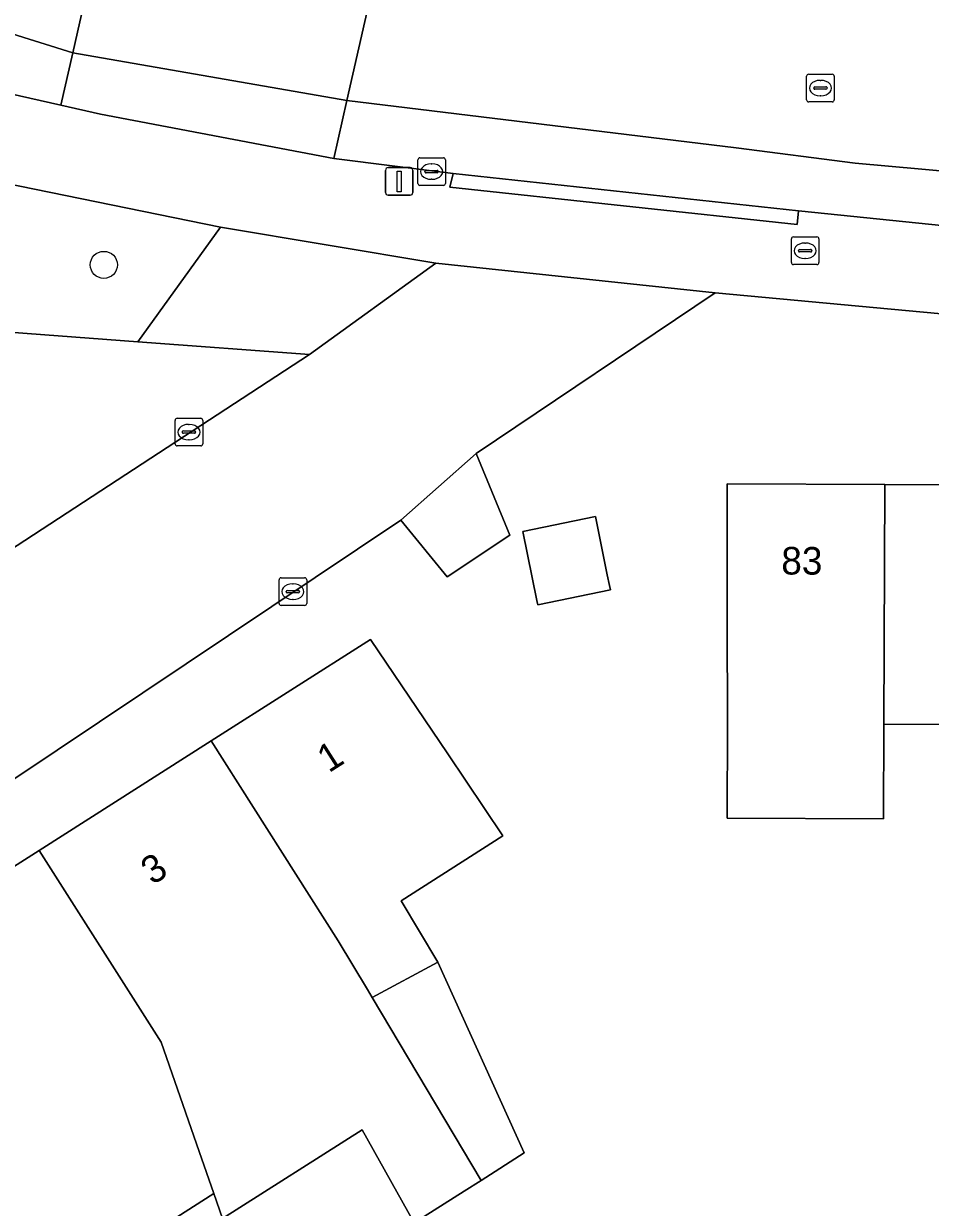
# Model space of a CAD drawing. Extents: x 163008 to 163854, y 382777 to 383982.
# Drawn here: x 163179.19 to 163212.02, y 383844.28 to 383887.16 of the extents above; entities that cross this region are included whole.
import ezdxf

# ---------------------------------------------------------------- set-up
doc = ezdxf.new("R2010")
doc.units = 0
for name, color, linetype in [('IMGEO_Boom', 7, 'Continuous'), ('IMGEO_Brandkraan', 7, 'Continuous'), ('IMGEO_Groenvoorziening', 7, 'Continuous'), ('IMGEO_Kolk', 7, 'Continuous'), ('IMGEO_Lichtmast', 7, 'Continuous'), ('IMGEO_Pand', 7, 'Continuous'), ('IMGEO_Pand_nummerreeks', 7, 'Continuous'), ('IMGEO_Parkeervlak_open', 7, 'Continuous'), ('IMGEO_Rijbaan_lokaal_gesloten', 7, 'Continuous'), ('IMGEO_Rijbaan_lokaal_open', 7, 'Continuous'), ('IMGEO_Rioolput', 7, 'Continuous'), ('IMGEO_Terreindeel_zand', 7, 'Continuous'), ('IMGEO_Voetpad_open', 7, 'Continuous')]:
    doc.layers.add(name, color=color, linetype=linetype)

msp = doc.modelspace()

# ---------------------------------------------------------------- linework, layer by layer
at = {"layer": 'IMGEO_Boom'}
msp.add_circle((163182.091, 383878.418), 0.489, dxfattribs=at)
at = {"layer": 'IMGEO_Brandkraan'}
for p, q in [((163206.987, 383878.503), (163206.987, 383879.355)), ((163207.062, 383879.429), (163207.914, 383879.429)), ((163207.988, 383879.355), (163207.988, 383878.503)), ((163207.246, 383878.923), (163207.246, 383878.935)), ((163207.289, 383878.972), (163207.687, 383878.972)), ((163207.475, 383879.209), (163207.5, 383879.209)), ((163207.73, 383878.935), (163207.73, 383878.923)), ((163207.684, 383878.886), (163207.286, 383878.886)), ((163207.498, 383878.649), (163207.473, 383878.649)), ((163207.914, 383878.429), (163207.062, 383878.429))]:
    msp.add_line(p, q, dxfattribs=at)
for points in [[(163206.987, 383878.503), (163206.987, 383879.355)], [(163207.062, 383879.429), (163207.914, 383879.429)], [(163207.988, 383879.355), (163207.988, 383878.503)], [(163207.914, 383878.429), (163207.062, 383878.429)]]:
    msp.add_lwpolyline(points, dxfattribs=at)
for centre, radius, start, end in [((163207.064, 383879.353), 0.0765, 91.552, 178.448), ((163207.064, 383879.353), 0.0765, 91.552, 178.448), ((163207.912, 383879.353), 0.0765, 1.552, 88.448), ((163207.912, 383879.353), 0.0765, 1.552, 88.448), ((163207.286, 383878.932), 0.0403, 85.8775, 175.7526), ((163207.283, 383878.922), 0.0366, 178.938, 274.7102), ((163207.687, 383878.929), 0.043, 264.8664, 352.4533), ((163207.691, 383878.934), 0.0386, 1.7309, 96.639), ((163207.064, 383878.505), 0.0765, 181.552, 268.448), ((163207.064, 383878.505), 0.0765, 181.552, 268.448), ((163207.912, 383878.505), 0.0765, 271.552, 358.448), ((163207.912, 383878.505), 0.0765, 271.552, 358.448)]:
    msp.add_arc(centre, radius, start, end, dxfattribs=at)
for centre, major_axis, ratio, start_param, end_param in [((163207.474, 383878.929), (-0.387, 0.002), 0.722429, 4.712389, 7.853982), ((163207.499, 383878.929), (-0.39, 0.002), 0.717154, 1.570796, 4.712389)]:
    msp.add_ellipse(centre, major_axis=major_axis, ratio=ratio, start_param=start_param, end_param=end_param, dxfattribs=at)
at = {"layer": 'IMGEO_Groenvoorziening'}
for points in [[(163186.314, 383879.784), (163176.201, 383881.849), (163172.325, 383873.025), (163178.671, 383875.983), (163183.318, 383875.634)], [(163194.116, 383878.484), (163186.314, 383879.784), (163183.318, 383875.634), (163189.535, 383875.168)]]:
    msp.add_lwpolyline(points, close=True, dxfattribs=at)
at = {"layer": 'IMGEO_Kolk'}
for p, q in [((163193.461, 383881.37), (163193.461, 383882.222)), ((163193.536, 383882.296), (163194.388, 383882.296)), ((163193.949, 383882.076), (163193.974, 383882.076)), ((163194.462, 383882.222), (163194.462, 383881.37)), ((163193.72, 383881.79), (163193.72, 383881.802)), ((163194.158, 383881.753), (163193.76, 383881.753)), ((163193.763, 383881.839), (163194.161, 383881.839)), ((163193.972, 383881.516), (163193.947, 383881.516)), ((163194.204, 383881.802), (163194.204, 383881.79)), ((163194.388, 383881.296), (163193.536, 383881.296)), ((163184.673, 383871.932), (163184.673, 383872.784)), ((163184.748, 383872.858), (163185.6, 383872.858)), ((163185.161, 383872.638), (163185.186, 383872.638)), ((163185.674, 383872.784), (163185.674, 383871.932)), ((163184.932, 383872.352), (163184.932, 383872.364)), ((163185.37, 383872.315), (163184.972, 383872.315)), ((163184.975, 383872.401), (163185.373, 383872.401)), ((163185.184, 383872.078), (163185.159, 383872.078)), ((163185.416, 383872.364), (163185.416, 383872.352)), ((163185.6, 383871.858), (163184.748, 383871.858)), ((163188.436, 383866.154), (163188.436, 383867.006)), ((163188.511, 383867.08), (163189.363, 383867.08)), ((163189.437, 383867.006), (163189.437, 383866.154)), ((163188.695, 383866.574), (163188.695, 383866.586)), ((163189.133, 383866.537), (163188.735, 383866.537)), ((163188.738, 383866.623), (163189.136, 383866.623)), ((163188.924, 383866.86), (163188.949, 383866.86)), ((163189.179, 383866.586), (163189.179, 383866.574)), ((163189.363, 383866.08), (163188.511, 383866.08)), ((163188.947, 383866.3), (163188.922, 383866.3))]:
    msp.add_line(p, q, dxfattribs=at)
for points in [[(163193.461, 383881.37), (163193.461, 383882.222)], [(163193.536, 383882.296), (163194.388, 383882.296)], [(163194.462, 383882.222), (163194.462, 383881.37)], [(163194.388, 383881.296), (163193.536, 383881.296)], [(163184.673, 383871.932), (163184.673, 383872.784)], [(163184.748, 383872.858), (163185.6, 383872.858)], [(163185.674, 383872.784), (163185.674, 383871.932)], [(163185.6, 383871.858), (163184.748, 383871.858)], [(163188.436, 383866.154), (163188.436, 383867.006)], [(163188.511, 383867.08), (163189.363, 383867.08)], [(163189.437, 383867.006), (163189.437, 383866.154)], [(163189.363, 383866.08), (163188.511, 383866.08)]]:
    msp.add_lwpolyline(points, dxfattribs=at)
for centre, radius, start, end in [((163193.538, 383882.22), 0.0765, 91.552, 178.448), ((163193.538, 383882.22), 0.0765, 91.552, 178.448), ((163194.386, 383882.22), 0.0765, 1.552, 88.448), ((163194.386, 383882.22), 0.0765, 1.552, 88.448), ((163193.76, 383881.799), 0.0403, 85.8775, 175.7526), ((163193.757, 383881.789), 0.0366, 178.938, 274.7102), ((163194.161, 383881.796), 0.043, 264.8664, 352.4533), ((163194.165, 383881.801), 0.0386, 1.7309, 96.639), ((163193.538, 383881.372), 0.0765, 181.552, 268.448), ((163193.538, 383881.372), 0.0765, 181.552, 268.448), ((163194.386, 383881.372), 0.0765, 271.552, 358.448), ((163194.386, 383881.372), 0.0765, 271.552, 358.448), ((163184.75, 383872.782), 0.0765, 91.552, 178.448), ((163184.75, 383872.782), 0.0765, 91.552, 178.448), ((163185.598, 383872.782), 0.0765, 1.552, 88.448), ((163185.598, 383872.782), 0.0765, 1.552, 88.448), ((163184.972, 383872.361), 0.0403, 85.8775, 175.7526), ((163184.969, 383872.351), 0.0366, 178.938, 274.7102), ((163185.373, 383872.358), 0.043, 264.8664, 352.4533), ((163185.377, 383872.363), 0.0386, 1.7309, 96.639), ((163184.75, 383871.934), 0.0765, 181.552, 268.448), ((163184.75, 383871.934), 0.0765, 181.552, 268.448), ((163185.598, 383871.934), 0.0765, 271.552, 358.448), ((163185.598, 383871.934), 0.0765, 271.552, 358.448), ((163188.513, 383867.004), 0.0765, 91.552, 178.448), ((163188.513, 383867.004), 0.0765, 91.552, 178.448), ((163189.361, 383867.004), 0.0765, 1.552, 88.448), ((163189.361, 383867.004), 0.0765, 1.552, 88.448), ((163188.735, 383866.583), 0.0403, 85.8775, 175.7526), ((163188.732, 383866.573), 0.0366, 178.938, 274.7102), ((163189.136, 383866.58), 0.043, 264.8664, 352.4533), ((163189.14, 383866.585), 0.0386, 1.7309, 96.639), ((163188.513, 383866.156), 0.0765, 181.552, 268.448), ((163188.513, 383866.156), 0.0765, 181.552, 268.448), ((163189.361, 383866.156), 0.0765, 271.552, 358.448), ((163189.361, 383866.156), 0.0765, 271.552, 358.448)]:
    msp.add_arc(centre, radius, start, end, dxfattribs=at)
for centre, major_axis, ratio, start_param, end_param in [((163193.948, 383881.796), (-0.387, 0.002), 0.722429, 4.712389, 7.853982), ((163193.973, 383881.796), (-0.39, 0.002), 0.717154, 1.570796, 4.712389), ((163185.16, 383872.358), (-0.387, 0.002), 0.722429, 4.712389, 7.853982), ((163185.185, 383872.358), (-0.39, 0.002), 0.717154, 1.570796, 4.712389), ((163188.923, 383866.58), (-0.387, 0.002), 0.722429, 4.712389, 7.853982), ((163188.948, 383866.58), (-0.39, 0.002), 0.717154, 1.570796, 4.712389)]:
    msp.add_ellipse(centre, major_axis=major_axis, ratio=ratio, start_param=start_param, end_param=end_param, dxfattribs=at)
at = {"layer": 'IMGEO_Lichtmast'}
for p, q in [((163192.39, 383881.941), (163193.18, 383881.941)), ((163193.18, 383881.941), (163192.39, 383881.941)), ((163192.29, 383881.041), (163192.29, 383881.841)), ((163192.29, 383881.841), (163192.29, 383881.041)), ((163193.28, 383881.841), (163193.28, 383881.041)), ((163193.28, 383881.041), (163193.28, 383881.841)), ((163193.18, 383880.941), (163192.39, 383880.941)), ((163192.39, 383880.941), (163193.18, 383880.941))]:
    msp.add_line(p, q, dxfattribs=at)
msp.add_lwpolyline([(163192.71, 383881.816), (163192.86, 383881.816), (163192.86, 383881.066), (163192.71, 383881.066), (163192.71, 383881.816)], dxfattribs=at)
for centre, start, end in [((163192.39, 383881.841), 90, 180), ((163192.39, 383881.841), 90, 180), ((163193.18, 383881.841), 0, 90), ((163193.18, 383881.841), 360, 90), ((163192.39, 383881.041), 180, 270), ((163192.39, 383881.041), 180, 270), ((163193.18, 383881.041), 270, 0), ((163193.18, 383881.041), 270, 0)]:
    msp.add_arc(centre, 0.1, start, end, dxfattribs=at)
at = {"layer": 'IMGEO_Pand'}
for points in [[(163210.339, 383861.783), (163210.376, 383870.466), (163204.664, 383870.489), (163204.669, 383865.49), (163204.672, 383861.806), (163204.658, 383858.371), (163210.325, 383858.348)], [(163210.339, 383861.783), (163215.876, 383861.76), (163215.913, 383870.443), (163210.376, 383870.466)], [(163197.803, 383866.105), (163200.433, 383866.641), (163200.401, 383866.798), (163200.323, 383867.184), (163199.893, 383869.296), (163197.263, 383868.761), (163197.771, 383866.262)], [(163194.544, 383860.702), (163191.753, 383864.849), (163185.974, 383861.17), (163190.579, 383853.934), (163191.635, 383852.162), (163191.807, 383851.874), (163194.184, 383853.153), (163192.855, 383855.383), (163196.544, 383857.731)], [(163185.974, 383861.17), (163179.744, 383857.204), (163184.162, 383850.263), (163185.353, 383846.851), (163185.545, 383846.3), (163186.078, 383844.773), (163186.393, 383843.871), (163191.444, 383847.086), (163193.33, 383843.709), (163195.144, 383844.863), (163195.754, 383845.252), (163191.807, 383851.874), (163191.635, 383852.162), (163190.579, 383853.934)], [(163184.162, 383850.263), (163179.744, 383857.204), (163172.895, 383852.844), (163180.022, 383841.65), (163183.059, 383843.584), (163183.393, 383843.06), (163186.078, 383844.773), (163185.545, 383846.3), (163185.353, 383846.851)], [(163194.184, 383853.153), (163191.807, 383851.874), (163195.754, 383845.252), (163197.312, 383846.244)]]:
    msp.add_lwpolyline(points, close=True, dxfattribs=at)
at = {"layer": 'IMGEO_Parkeervlak_open'}
msp.add_lwpolyline([(163176.503, 383866.655), (163189.535, 383875.168), (163183.318, 383875.634), (163178.671, 383875.983), (163172.325, 383873.025)], close=True, dxfattribs=at)
at = {"layer": 'IMGEO_Rijbaan_lokaal_gesloten'}
for points in [[(163202.732, 383887.965), (163192.195, 383890.113), (163190.895, 383884.377), (163204.99, 383882.657), (163209.302, 383882.107), (163216.405, 383881.461), (163239.273, 383878.75), (163246.474, 383877.797), (163247.841, 383883.216), (163246.023, 383883.617), (163232.868, 383886.228), (163220.692, 383889.273), (163211.777, 383892.101), (163199.034, 383896.851), (163175.768, 383906.531), (163144.131, 383919.474)], [(163140.375, 383901.675), (163150.835, 383896.695), (163151.312, 383896.545), (163176.519, 383885.108), (163180.532, 383884.198), (163180.963, 383886.1), (163177.375, 383887.226), (163172.591, 383888.748), (163165.416, 383891.903), (163148.087, 383900.121), (163138.085, 383904.472)], [(163177.375, 383887.226), (163180.963, 383886.1), (163182.419, 383892.521)], [(163234.482, 383877.567), (163243.137, 383876.519), (163246.08, 383876.236), (163246.474, 383877.797), (163239.273, 383878.75), (163216.405, 383881.461), (163209.302, 383882.107), (163204.99, 383882.657), (163190.895, 383884.377), (163190.416, 383882.267), (163194.736, 383881.725), (163207.244, 383880.374), (163213.961, 383879.687)]]:
    msp.add_lwpolyline(points, dxfattribs=at)
msp.add_lwpolyline([(163190.895, 383884.377), (163192.195, 383890.113), (163190.014, 383890.557), (163182.419, 383892.521), (163180.963, 383886.1)], close=True, dxfattribs=at)
at = {"layer": 'IMGEO_Rijbaan_lokaal_open'}
for points in [[(163190.895, 383884.377), (163180.963, 383886.1), (163180.532, 383884.198), (163181.974, 383883.871), (163190.416, 383882.267)], [(163192.849, 383869.165), (163195.577, 383871.58), (163204.223, 383877.406), (163194.116, 383878.484), (163189.535, 383875.168), (163176.503, 383866.655), (163162.718, 383857.306), (163166.375, 383851.456)], [(163195.577, 383871.58), (163192.849, 383869.165), (163194.526, 383867.115), (163196.79, 383868.62)]]:
    msp.add_lwpolyline(points, close=True, dxfattribs=at)
at = {"layer": 'IMGEO_Rioolput'}
for p, q in [((163207.54, 383884.396), (163207.54, 383885.248)), ((163207.615, 383885.322), (163208.467, 383885.322)), ((163208.028, 383885.102), (163208.053, 383885.102)), ((163208.541, 383885.248), (163208.541, 383884.396)), ((163207.799, 383884.816), (163207.799, 383884.828)), ((163208.237, 383884.779), (163207.839, 383884.779)), ((163207.842, 383884.865), (163208.24, 383884.865)), ((163208.051, 383884.542), (163208.026, 383884.542)), ((163208.283, 383884.828), (163208.283, 383884.816)), ((163208.467, 383884.322), (163207.615, 383884.322))]:
    msp.add_line(p, q, dxfattribs=at)
for points in [[(163207.54, 383884.396), (163207.54, 383885.248)], [(163207.615, 383885.322), (163208.467, 383885.322)], [(163208.541, 383885.248), (163208.541, 383884.396)], [(163208.467, 383884.322), (163207.615, 383884.322)]]:
    msp.add_lwpolyline(points, dxfattribs=at)
for centre, radius, start, end in [((163207.617, 383885.246), 0.0765, 91.552, 178.448), ((163207.617, 383885.246), 0.0765, 91.552, 178.448), ((163208.465, 383885.246), 0.0765, 1.552, 88.448), ((163208.465, 383885.246), 0.0765, 1.552, 88.448), ((163207.839, 383884.825), 0.0403, 85.8775, 175.7526), ((163207.836, 383884.815), 0.0366, 178.938, 274.7102), ((163208.24, 383884.822), 0.043, 264.8664, 352.4533), ((163208.244, 383884.827), 0.0386, 1.7309, 96.639), ((163207.617, 383884.398), 0.0765, 181.552, 268.448), ((163207.617, 383884.398), 0.0765, 181.552, 268.448), ((163208.465, 383884.398), 0.0765, 271.552, 358.448), ((163208.465, 383884.398), 0.0765, 271.552, 358.448)]:
    msp.add_arc(centre, radius, start, end, dxfattribs=at)
for centre, major_axis, ratio, start_param, end_param in [((163208.027, 383884.822), (-0.387, 0.002), 0.722429, 4.712389, 7.853982), ((163208.052, 383884.822), (-0.39, 0.002), 0.717154, 1.570796, 4.712389)]:
    msp.add_ellipse(centre, major_axis=major_axis, ratio=ratio, start_param=start_param, end_param=end_param, dxfattribs=at)
at = {"layer": 'IMGEO_Terreindeel_zand'}
for points in [[(163230.891, 383874.924), (163204.223, 383877.406), (163195.577, 383871.58), (163196.79, 383868.62), (163194.526, 383867.115), (163192.849, 383869.165), (163166.375, 383851.456), (163162.718, 383857.306), (163161.952, 383858.534), (163161.834, 383858.268), (163159.781, 383853.683), (163156.015, 383844.361)], [(163215.876, 383861.76), (163210.339, 383861.783), (163210.325, 383858.348), (163204.658, 383858.371), (163204.672, 383861.806), (163204.669, 383865.49), (163204.664, 383870.489), (163210.376, 383870.466), (163215.913, 383870.443)]]:
    msp.add_lwpolyline(points, dxfattribs=at)
for points in [[(163197.803, 383866.105), (163197.771, 383866.262), (163197.263, 383868.761), (163199.893, 383869.296), (163200.323, 383867.184), (163200.401, 383866.798), (163200.433, 383866.641)], [(163195.754, 383845.252), (163195.144, 383844.863), (163193.33, 383843.709), (163191.444, 383847.086), (163186.393, 383843.871), (163186.078, 383844.773), (163183.393, 383843.06), (163183.059, 383843.584), (163180.022, 383841.65), (163172.895, 383852.844), (163179.744, 383857.204), (163185.974, 383861.17), (163191.753, 383864.849), (163194.544, 383860.702), (163196.544, 383857.731), (163192.855, 383855.383), (163194.184, 383853.153), (163197.312, 383846.244)]]:
    msp.add_lwpolyline(points, close=True, dxfattribs=at)
at = {"layer": 'IMGEO_Voetpad_open'}
for points in [[(163213.961, 383879.687), (163207.244, 383880.374), (163207.193, 383879.877), (163194.626, 383881.234), (163194.736, 383881.725), (163190.416, 383882.267), (163181.974, 383883.871), (163180.532, 383884.198), (163176.519, 383885.108)], [(163169.678, 383883.374), (163176.201, 383881.849), (163186.314, 383879.784), (163194.116, 383878.484), (163204.223, 383877.406), (163230.891, 383874.924), (163230.886, 383874.604), (163235.215, 383874.595), (163239.71, 383874.352), (163240.298, 383874.177), (163241.573, 383873.797), (163245.308, 383872.684), (163284.768, 383860.885), (163285.202, 383860.755), (163285.821, 383860.573), (163309.58, 383853.577), (163311.763, 383852.932), (163323.859, 383849.376), (163328.139, 383848.118), (163328.876, 383850.219), (163328.897, 383850.341)]]:
    msp.add_lwpolyline(points, dxfattribs=at)
msp.add_lwpolyline([(163207.244, 383880.374), (163194.736, 383881.725), (163194.626, 383881.234), (163207.193, 383879.877)], close=True, dxfattribs=at)

# ---------------------------------------------------------------- texts
at = {"layer": 'IMGEO_Pand_nummerreeks'}
for s, rotation, p in [('83', 359.7662, (163206.622, 383867.201)), ('1', 32.481, (163190.235, 383859.994)), ('3', 32.481, (163183.852, 383855.931))]:
    msp.add_text(s, height=1, rotation=rotation, dxfattribs=at).set_placement(p)

doc.saveas('drawing.dxf')
